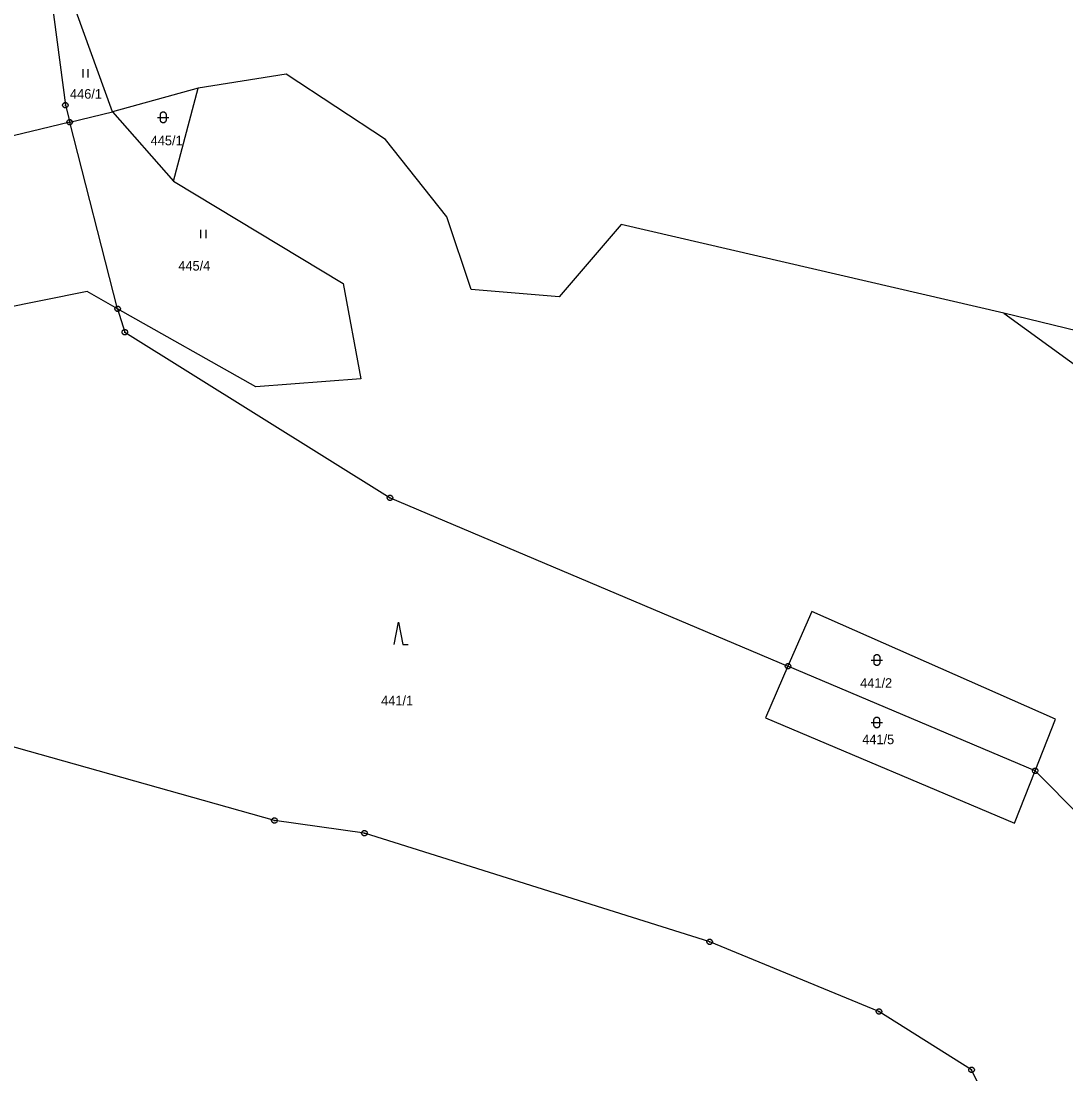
# Model space of a CAD drawing. Extents: x -694465 to -690527, y -983694 to -978978.
# Drawn here: x -692407.7 to -692221.7, y -980839.8 to -980652.4 of the extents above; entities that cross this region are included whole.
import ezdxf

# ---------------------------------------------------------------- set-up
doc = ezdxf.new("R2010")
doc.units = 0
for name, color, linetype in [('Vrstva 1', 7, 'Continuous'), ('Vrstva 18', 7, 'Continuous'), ('Vrstva 24', 7, 'Continuous'), ('Vrstva 25', 7, 'Continuous')]:
    doc.layers.add(name, color=color, linetype=linetype)

msp = doc.modelspace()

# ---------------------------------------------------------------- linework, layer by layer
at = {"layer": 'Vrstva 1'}
for points in [[(-692391.43, -980668.53), (-692404.32, -980632.7)], [(-692404.32, -980632.7), (-692399.8, -980667.31)], [(-692360.47, -980661.84), (-692376.16, -980664.3)], [(-692342.82, -980673.43), (-692360.47, -980661.84)], [(-692376.16, -980664.3), (-692391.43, -980668.53)], [(-692380.53, -980680.87), (-692376.16, -980664.3)], [(-692399.8, -980667.31), (-692399.02, -980670.36)], [(-692399.02, -980670.36), (-692391.43, -980668.53)], [(-692391.43, -980668.53), (-692380.53, -980680.87)], [(-692399.02, -980670.36), (-692427.83, -980677.3)], [(-692390.49, -980703.59), (-692399.02, -980670.36)], [(-692331.88, -980687.22), (-692342.82, -980673.43)], [(-692380.53, -980680.87), (-692350.35, -980699.11)], [(-692327.56, -980700.15), (-692331.88, -980687.22)], [(-692300.85, -980688.6), (-692311.91, -980701.44)], [(-692232.72, -980704.36), (-692300.85, -980688.6)], [(-692350.35, -980699.11), (-692347.21, -980716.08)], [(-692311.91, -980701.44), (-692327.56, -980700.15)], [(-692395.89, -980700.54), (-692442.79, -980709.93)], [(-692390.49, -980703.59), (-692395.89, -980700.54)], [(-692365.91, -980717.49), (-692390.49, -980703.59)], [(-692390.49, -980703.59), (-692389.21, -980707.77)], [(-692171.52, -980719.25), (-692232.72, -980704.36)], [(-692232.72, -980704.36), (-692205.71, -980724.01)], [(-692389.21, -980707.77), (-692342.01, -980737.25)], [(-692347.21, -980716.08), (-692365.91, -980717.49)], [(-692342.01, -980737.25), (-692271.17, -980767.23)], [(-692266.94, -980757.49), (-692271.17, -980767.23)], [(-692223.54, -980776.65), (-692266.94, -980757.49)], [(-692271.17, -980767.23), (-692275.16, -980776.42)], [(-692227.17, -980785.84), (-692271.17, -980767.23)], [(-692275.16, -980776.42), (-692230.87, -980795.19)], [(-692227.17, -980785.84), (-692223.54, -980776.65)], [(-692362.58, -980794.69), (-692423.07, -980777.65)], [(-692230.87, -980795.19), (-692227.17, -980785.84)], [(-692227.17, -980785.84), (-692170.04, -980843.43)], [(-692346.56, -980796.95), (-692362.58, -980794.69)], [(-692285.1, -980816.34), (-692346.56, -980796.95)], [(-692254.98, -980828.73), (-692285.1, -980816.34)], [(-692238.49, -980839.09), (-692254.98, -980828.73)], [(-692214.76, -980887.78), (-692238.49, -980839.09)]]:
    msp.add_lwpolyline(points, dxfattribs=at)
at = {"layer": 'Vrstva 24'}
for points in [[(-692399.646, -980666.834), (-692399.396, -980667.016), (-692399.3, -980667.31), (-692399.396, -980667.604), (-692399.646, -980667.786), (-692399.954, -980667.786), (-692400.204, -980667.604), (-692400.3, -980667.31), (-692400.204, -980667.016), (-692399.954, -980666.834)], [(-692398.866, -980669.884), (-692398.616, -980670.066), (-692398.52, -980670.36), (-692398.616, -980670.654), (-692398.866, -980670.836), (-692399.174, -980670.836), (-692399.424, -980670.654), (-692399.52, -980670.36), (-692399.424, -980670.066), (-692399.174, -980669.884)], [(-692390.336, -980703.114), (-692390.086, -980703.296), (-692389.99, -980703.59), (-692390.086, -980703.884), (-692390.336, -980704.066), (-692390.644, -980704.066), (-692390.894, -980703.884), (-692390.99, -980703.59), (-692390.894, -980703.296), (-692390.644, -980703.114)], [(-692389.056, -980707.294), (-692388.806, -980707.476), (-692388.71, -980707.77), (-692388.806, -980708.064), (-692389.056, -980708.246), (-692389.364, -980708.246), (-692389.614, -980708.064), (-692389.71, -980707.77), (-692389.614, -980707.476), (-692389.364, -980707.294)], [(-692341.856, -980736.774), (-692341.606, -980736.956), (-692341.51, -980737.25), (-692341.606, -980737.544), (-692341.856, -980737.726), (-692342.164, -980737.726), (-692342.414, -980737.544), (-692342.51, -980737.25), (-692342.414, -980736.956), (-692342.164, -980736.774)], [(-692271.016, -980766.754), (-692270.766, -980766.936), (-692270.67, -980767.23), (-692270.766, -980767.524), (-692271.016, -980767.706), (-692271.324, -980767.706), (-692271.574, -980767.524), (-692271.67, -980767.23), (-692271.574, -980766.936), (-692271.324, -980766.754)], [(-692227.016, -980785.364), (-692226.766, -980785.546), (-692226.67, -980785.84), (-692226.766, -980786.134), (-692227.016, -980786.316), (-692227.324, -980786.316), (-692227.574, -980786.134), (-692227.67, -980785.84), (-692227.574, -980785.546), (-692227.324, -980785.364)], [(-692362.426, -980794.214), (-692362.176, -980794.396), (-692362.08, -980794.69), (-692362.176, -980794.984), (-692362.426, -980795.166), (-692362.734, -980795.166), (-692362.984, -980794.984), (-692363.08, -980794.69), (-692362.984, -980794.396), (-692362.734, -980794.214)], [(-692362.426, -980794.214), (-692362.176, -980794.396), (-692362.08, -980794.69), (-692362.176, -980794.984), (-692362.426, -980795.166), (-692362.734, -980795.166), (-692362.984, -980794.984), (-692363.08, -980794.69), (-692362.984, -980794.396), (-692362.734, -980794.214)], [(-692362.426, -980794.214), (-692362.176, -980794.396), (-692362.08, -980794.69), (-692362.176, -980794.984), (-692362.426, -980795.166), (-692362.734, -980795.166), (-692362.984, -980794.984), (-692363.08, -980794.69), (-692362.984, -980794.396), (-692362.734, -980794.214)], [(-692362.426, -980794.214), (-692362.176, -980794.396), (-692362.08, -980794.69), (-692362.176, -980794.984), (-692362.426, -980795.166), (-692362.734, -980795.166), (-692362.984, -980794.984), (-692363.08, -980794.69), (-692362.984, -980794.396), (-692362.734, -980794.214)], [(-692346.406, -980796.474), (-692346.156, -980796.656), (-692346.06, -980796.95), (-692346.156, -980797.244), (-692346.406, -980797.426), (-692346.714, -980797.426), (-692346.964, -980797.244), (-692347.06, -980796.95), (-692346.964, -980796.656), (-692346.714, -980796.474)], [(-692346.406, -980796.474), (-692346.156, -980796.656), (-692346.06, -980796.95), (-692346.156, -980797.244), (-692346.406, -980797.426), (-692346.714, -980797.426), (-692346.964, -980797.244), (-692347.06, -980796.95), (-692346.964, -980796.656), (-692346.714, -980796.474)], [(-692346.406, -980796.474), (-692346.156, -980796.656), (-692346.06, -980796.95), (-692346.156, -980797.244), (-692346.406, -980797.426), (-692346.714, -980797.426), (-692346.964, -980797.244), (-692347.06, -980796.95), (-692346.964, -980796.656), (-692346.714, -980796.474)], [(-692346.406, -980796.474), (-692346.156, -980796.656), (-692346.06, -980796.95), (-692346.156, -980797.244), (-692346.406, -980797.426), (-692346.714, -980797.426), (-692346.964, -980797.244), (-692347.06, -980796.95), (-692346.964, -980796.656), (-692346.714, -980796.474)], [(-692284.946, -980815.864), (-692284.696, -980816.046), (-692284.6, -980816.34), (-692284.696, -980816.634), (-692284.946, -980816.816), (-692285.254, -980816.816), (-692285.504, -980816.634), (-692285.6, -980816.34), (-692285.504, -980816.046), (-692285.254, -980815.864)], [(-692284.946, -980815.864), (-692284.696, -980816.046), (-692284.6, -980816.34), (-692284.696, -980816.634), (-692284.946, -980816.816), (-692285.254, -980816.816), (-692285.504, -980816.634), (-692285.6, -980816.34), (-692285.504, -980816.046), (-692285.254, -980815.864)], [(-692284.946, -980815.864), (-692284.696, -980816.046), (-692284.6, -980816.34), (-692284.696, -980816.634), (-692284.946, -980816.816), (-692285.254, -980816.816), (-692285.504, -980816.634), (-692285.6, -980816.34), (-692285.504, -980816.046), (-692285.254, -980815.864)], [(-692284.946, -980815.864), (-692284.696, -980816.046), (-692284.6, -980816.34), (-692284.696, -980816.634), (-692284.946, -980816.816), (-692285.254, -980816.816), (-692285.504, -980816.634), (-692285.6, -980816.34), (-692285.504, -980816.046), (-692285.254, -980815.864)], [(-692254.826, -980828.254), (-692254.576, -980828.436), (-692254.48, -980828.73), (-692254.576, -980829.024), (-692254.826, -980829.206), (-692255.134, -980829.206), (-692255.384, -980829.024), (-692255.48, -980828.73), (-692255.384, -980828.436), (-692255.134, -980828.254)], [(-692254.826, -980828.254), (-692254.576, -980828.436), (-692254.48, -980828.73), (-692254.576, -980829.024), (-692254.826, -980829.206), (-692255.134, -980829.206), (-692255.384, -980829.024), (-692255.48, -980828.73), (-692255.384, -980828.436), (-692255.134, -980828.254)], [(-692254.826, -980828.254), (-692254.576, -980828.436), (-692254.48, -980828.73), (-692254.576, -980829.024), (-692254.826, -980829.206), (-692255.134, -980829.206), (-692255.384, -980829.024), (-692255.48, -980828.73), (-692255.384, -980828.436), (-692255.134, -980828.254)], [(-692254.826, -980828.254), (-692254.576, -980828.436), (-692254.48, -980828.73), (-692254.576, -980829.024), (-692254.826, -980829.206), (-692255.134, -980829.206), (-692255.384, -980829.024), (-692255.48, -980828.73), (-692255.384, -980828.436), (-692255.134, -980828.254)], [(-692238.336, -980838.614), (-692238.086, -980838.796), (-692237.99, -980839.09), (-692238.086, -980839.384), (-692238.336, -980839.566), (-692238.644, -980839.566), (-692238.894, -980839.384), (-692238.99, -980839.09), (-692238.894, -980838.796), (-692238.644, -980838.614)], [(-692238.336, -980838.614), (-692238.086, -980838.796), (-692237.99, -980839.09), (-692238.086, -980839.384), (-692238.336, -980839.566), (-692238.644, -980839.566), (-692238.894, -980839.384), (-692238.99, -980839.09), (-692238.894, -980838.796), (-692238.644, -980838.614)], [(-692238.336, -980838.614), (-692238.086, -980838.796), (-692237.99, -980839.09), (-692238.086, -980839.384), (-692238.336, -980839.566), (-692238.644, -980839.566), (-692238.894, -980839.384), (-692238.99, -980839.09), (-692238.894, -980838.796), (-692238.644, -980838.614)], [(-692238.336, -980838.614), (-692238.086, -980838.796), (-692237.99, -980839.09), (-692238.086, -980839.384), (-692238.336, -980839.566), (-692238.644, -980839.566), (-692238.894, -980839.384), (-692238.99, -980839.09), (-692238.894, -980838.796), (-692238.644, -980838.614)]]:
    msp.add_lwpolyline(points, close=True, dxfattribs=at)
for points in [[(-692399.919, -980667.31), (-692399.68, -980667.31)], [(-692399.139, -980670.36), (-692398.9, -980670.36)], [(-692390.609, -980703.59), (-692390.37, -980703.59)], [(-692389.329, -980707.77), (-692389.09, -980707.77)], [(-692342.129, -980737.25), (-692341.89, -980737.25)], [(-692271.289, -980767.23), (-692271.05, -980767.23)], [(-692227.289, -980785.84), (-692227.05, -980785.84)], [(-692362.699, -980794.69), (-692362.46, -980794.69)], [(-692362.699, -980794.69), (-692362.46, -980794.69)], [(-692362.699, -980794.69), (-692362.46, -980794.69)], [(-692362.699, -980794.69), (-692362.46, -980794.69)], [(-692346.679, -980796.95), (-692346.44, -980796.95)], [(-692346.679, -980796.95), (-692346.44, -980796.95)], [(-692346.679, -980796.95), (-692346.44, -980796.95)], [(-692346.679, -980796.95), (-692346.44, -980796.95)], [(-692285.219, -980816.34), (-692284.98, -980816.34)], [(-692285.219, -980816.34), (-692284.98, -980816.34)], [(-692285.219, -980816.34), (-692284.98, -980816.34)], [(-692285.219, -980816.34), (-692284.98, -980816.34)], [(-692255.099, -980828.73), (-692254.86, -980828.73)], [(-692255.099, -980828.73), (-692254.86, -980828.73)], [(-692255.099, -980828.73), (-692254.86, -980828.73)], [(-692255.099, -980828.73), (-692254.86, -980828.73)], [(-692238.609, -980839.09), (-692238.37, -980839.09)], [(-692238.609, -980839.09), (-692238.37, -980839.09)], [(-692238.609, -980839.09), (-692238.37, -980839.09)], [(-692238.609, -980839.09), (-692238.37, -980839.09)]]:
    msp.add_lwpolyline(points, dxfattribs=at)
at = {"layer": 'Vrstva 25'}
for points in [[(-692396.71, -980660.91), (-692396.71, -980662.41)], [(-692395.71, -980662.41), (-692395.71, -980660.91)], [(-692383.37, -980669.51), (-692381.37, -980669.51)], [(-692375.75, -980689.54), (-692375.75, -980691.04)], [(-692374.75, -980691.04), (-692374.75, -980689.54)], [(-692341.25, -980763.38), (-692340.5, -980759.38), (-692339.75, -980763.38), (-692338.75, -980763.38)], [(-692256.34, -980766.14), (-692254.34, -980766.14)], [(-692256.36, -980777.26), (-692254.36, -980777.26)]]:
    msp.add_lwpolyline(points, dxfattribs=at)
for points in [[(-692382.87, -980669.01), (-692382.775, -980668.716), (-692382.525, -980668.534), (-692382.215, -980668.534), (-692381.965, -980668.716), (-692381.87, -980669.01), (-692381.87, -980670.01), (-692381.965, -980670.304), (-692382.215, -980670.486), (-692382.525, -980670.486), (-692382.775, -980670.304), (-692382.87, -980670.01)], [(-692255.84, -980765.64), (-692255.745, -980765.346), (-692255.495, -980765.164), (-692255.185, -980765.164), (-692254.935, -980765.346), (-692254.84, -980765.64), (-692254.84, -980766.64), (-692254.935, -980766.934), (-692255.185, -980767.116), (-692255.495, -980767.116), (-692255.745, -980766.934), (-692255.84, -980766.64)], [(-692255.86, -980776.76), (-692255.765, -980776.466), (-692255.515, -980776.284), (-692255.205, -980776.284), (-692254.955, -980776.466), (-692254.86, -980776.76), (-692254.86, -980777.76), (-692254.955, -980778.054), (-692255.205, -980778.236), (-692255.515, -980778.236), (-692255.765, -980778.054), (-692255.86, -980777.76)]]:
    msp.add_lwpolyline(points, close=True, dxfattribs=at)

# ---------------------------------------------------------------- texts
at = {"layer": 'Vrstva 18'}
for s, p in [('446/1', (-692398.973, -980666.18)), ('445/1', (-692384.612, -980674.48)), ('445/4', (-692379.69, -980696.79)), ('441/2', (-692258.319, -980771.08)), ('441/1', (-692343.593, -980774.21)), ('441/5', (-692257.953, -980781.12))]:
    msp.add_text(s, height=1.7, dxfattribs=at).set_placement(p)

doc.saveas('drawing.dxf')
